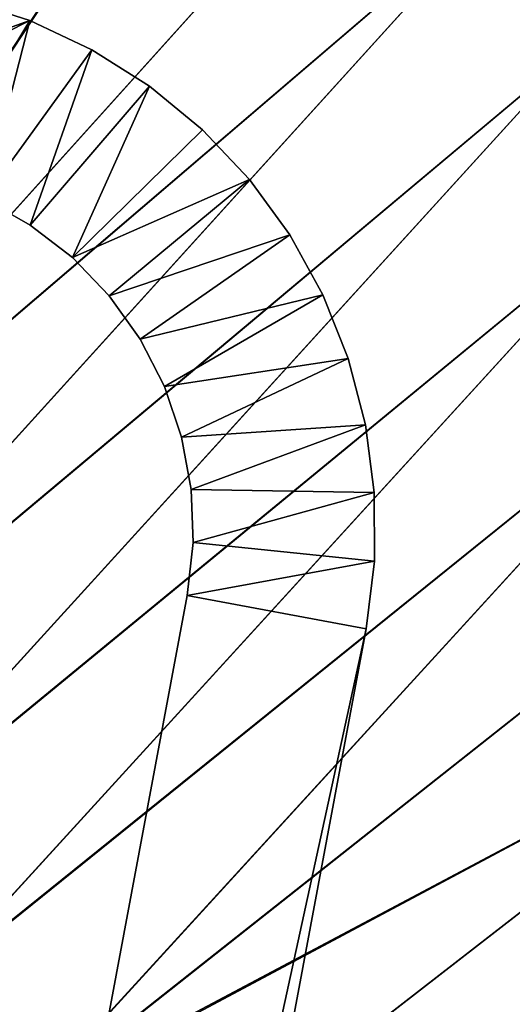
# Model space of a CAD drawing. Header units: metres. Extents: x 0 to 1400, y -1400 to 0.
# Tile 353 of 355: x 1256 to 1310, y -165 to -57. Entities that reach past the tile are written whole.
import ezdxf

# ---------------------------------------------------------------- set-up
doc = ezdxf.new("R2010")
doc.units = ezdxf.units.M

msp = doc.modelspace()

# ---------------------------------------------------------------- linework, layer by layer
at = {"layer": 'None'}
for points in [[(1290.58252, -7.263255), (1081.960449, -51.119736), (1097.263306, -57.770134)], [(1097.263306, -57.770134), (1112.330688, -64.937813), (1290.58252, -7.263255)], [(1112.746704, -64.280266, -3), (1097.66333, -57.101841, -3), (1290.58313, -7.263255, -3)], [(1112.330688, -64.937813), (1127.141602, -72.621475), (1290.58252, -7.263255)], [(1290.58313, -7.263255, -3), (1127.573364, -71.975037, -3), (1112.746704, -64.280266, -3)], [(1290.58252, -7.263255), (1127.141602, -72.621475), (1141.674805, -80.81839)], [(1142.121826, -80.183357, -3), (1127.573364, -71.975037, -3), (1290.58313, -7.263255, -3)], [(1141.674805, -80.81839), (1155.908936, -89.524254), (1290.58252, -7.263255)], [(1156.371094, -88.90094, -3), (1142.121826, -80.183357, -3), (1290.58313, -7.263255, -3)], [(1155.908936, -89.524254), (1169.822754, -98.733185), (1290.58252, -7.263255)], [(1290.58313, -7.263255, -3), (1170.299805, -98.121864, -3), (1156.371094, -88.90094, -3)], [(1290.58252, -7.263255), (1169.822754, -98.733185), (1183.39563, -108.437645)], [(1183.887207, -107.838615, -3), (1170.299805, -98.121864, -3), (1290.58313, -7.263255, -3)], [(1183.39563, -108.437645), (1196.6073, -118.628517), (1290.58252, -7.263255)], [(1197.113159, -118.04203, -3), (1183.887207, -107.838615, -3), (1290.58313, -7.263255, -3)], [(1196.6073, -118.628517), (1209.437866, -129.294922), (1290.58252, -7.263255)], [(1290.58313, -7.263255, -3), (1209.957886, -128.721237, -3), (1197.113159, -118.04203, -3)], [(1209.437866, -129.294922), (1302.207397, -26.284351), (1290.58252, -7.263255)], [(1302.207397, -26.284334, -3), (1209.957886, -128.721237, -3), (1290.58313, -7.263255, -3)], [(1309.933228, -43.234287), (1302.207397, -26.284351), (1209.437866, -129.294922)], [(1302.207397, -26.284334, -3), (1309.933105, -43.234257, -3), (1209.957886, -128.721237, -3)], [(1221.869019, -140.424728), (1309.933228, -43.234287), (1209.437866, -129.294922)], [(1309.933105, -43.234257, -3), (1222.40271, -139.86412, -3), (1209.957886, -128.721237, -3)], [(1317.328613, -60.330975), (1309.933228, -43.234287), (1221.869019, -140.424728)], [(1309.933105, -43.234257, -3), (1317.328491, -60.330929, -3), (1222.40271, -139.86412, -3)], [(1317.793457, -59.973515, -3.055977), (1309.933105, -43.234257, -3), (1310.4104, -42.906666, -3.055977)], [(1317.328491, -60.330929, -3), (1309.933105, -43.234257, -3), (1317.793457, -59.973515, -3.055977)], [(1318.325806, -59.749245, -0.112516), (1310.938354, -42.672127, -0.112516), (1309.933228, -43.234287)], [(1318.325806, -59.749245, -0.112516), (1309.933228, -43.234287), (1317.328613, -60.330975)], [(1233.882446, -152.003723), (1317.328613, -60.330975), (1221.869019, -140.424728)], [(1317.328491, -60.330929, -3), (1234.429688, -151.456421, -3), (1222.40271, -139.86412, -3)], [(1324.390747, -77.56797), (1317.328613, -60.330975), (1233.882446, -152.003723)], [(1317.328491, -60.330929, -3), (1324.390747, -77.567909, -3), (1234.429688, -151.456421, -3)], [(1245.461914, -164.016968), (1324.390747, -77.56797), (1233.882446, -152.003723)], [(1324.390747, -77.567909, -3), (1246.022583, -163.483215, -3), (1234.429688, -151.456421, -3)], [(1331.117065, -94.938782), (1324.390747, -77.56797), (1245.461914, -164.016968)], [(1324.390747, -77.567909, -3), (1331.117065, -94.938705, -3), (1246.022583, -163.483215, -3)], [(1256.592285, -176.447891), (1331.117065, -94.938782), (1245.461914, -164.016968)], [(1331.117065, -94.938705, -3), (1257.166016, -175.927948, -3), (1246.022583, -163.483215, -3)], [(1256.592285, -176.447891), (1337.505005, -112.436867), (1331.117065, -94.938782)], [(1331.117065, -94.938705, -3), (1337.505005, -112.436768, -3), (1257.166016, -175.927948, -3)], [(1343.552124, -130.055634), (1337.505005, -112.436867), (1256.592285, -176.447891)], [(1337.505005, -112.436768, -3), (1343.552002, -130.055511, -3), (1257.166016, -175.927948, -3)], [(1267.259277, -189.278366), (1343.552124, -130.055634), (1256.592285, -176.447891)], [(1257.166016, -175.927948, -3), (1343.552002, -130.055511, -3), (1267.845703, -188.772476, -3)], [(1349.256104, -147.788437), (1343.552124, -130.055634), (1267.259277, -189.278366)], [(1343.552002, -130.055511, -3), (1349.256104, -147.7883, -3), (1267.845703, -188.772476, -3)], [(1277.450562, -202.489853), (1349.256104, -147.788437), (1267.259277, -189.278366)], [(1267.845703, -188.772476, -3), (1349.256104, -147.7883, -3), (1278.049561, -201.998276, -3)], [(1354.61499, -165.628601), (1349.256104, -147.788437), (1277.450562, -202.489853)], [(1349.256104, -147.7883, -3), (1354.614868, -165.628448, -3), (1278.049561, -201.998276, -3)], [(1246.022583, -163.483215, -3), (1257.166016, -175.927948, -3), (1205.782104, -194.33493, -32.128078)], [(1245.461914, -164.016968), (1219.646118, -211.977234, -29.543106), (1256.592285, -176.447891)]]:
    msp.add_3dface(points, dxfattribs=at)
at = {"layer": 'None0'}
for points in [[(1257.185059, -57.298237, -521.977783), (1250.032227, -54.979324, -521.977783), (1243.981201, -62.019112, -521.977783)], [(1250.032227, -54.979324, -541.977783), (1257.185059, -57.298237, -541.977783), (1243.981201, -62.019112, -541.977783)], [(1250.032227, -54.979324, -521.977783), (1257.185059, -57.298237, -521.977783), (1250.032227, -54.979324, -541.977783)], [(1257.185059, -57.298237, -521.977783), (1257.185059, -57.298237, -541.977783), (1250.032227, -54.979324, -541.977783)], [(1257.185059, -57.298237, -521.977783), (1243.981201, -62.019112, -521.977783), (1244.023804, -63.96941, -521.977783)], [(1257.185059, -57.298237, -541.977783), (1244.023804, -63.96941, -541.977783), (1243.981201, -62.019112, -541.977783)], [(1252.139526, -76.892624, -521.977783), (1257.185059, -57.298237, -521.977783), (1244.023804, -63.96941, -521.977783)], [(1257.185059, -57.298237, -541.977783), (1246.679321, -74.801422, -541.977783), (1244.023804, -63.96941, -541.977783)], [(1252.139526, -76.892624, -541.977783), (1246.679321, -74.801422, -541.977783), (1257.185059, -57.298237, -541.977783)], [(1263.991577, -60.493568, -521.977783), (1257.185059, -57.298237, -521.977783), (1252.139526, -76.892624, -521.977783)], [(1263.991577, -60.493568, -541.977783), (1252.139526, -76.892624, -541.977783), (1257.185059, -57.298237, -541.977783)], [(1257.185059, -57.298237, -521.977783), (1263.991577, -60.493568, -521.977783), (1257.185059, -57.298237, -541.977783)], [(1263.991577, -60.493568, -521.977783), (1263.991577, -60.493568, -541.977783), (1257.185059, -57.298237, -541.977783)], [(1257.23645, -79.757477, -521.977783), (1263.991577, -60.493568, -521.977783), (1252.139526, -76.892624, -521.977783)], [(1257.23645, -79.757477, -541.977783), (1252.139526, -76.892624, -541.977783), (1263.991577, -60.493568, -541.977783)], [(1270.344971, -64.515129, -521.977783), (1263.991577, -60.493568, -521.977783), (1257.23645, -79.757477, -521.977783)], [(1270.344971, -64.515129, -541.977783), (1257.23645, -79.757477, -541.977783), (1263.991577, -60.493568, -541.977783)], [(1263.991577, -60.493568, -521.977783), (1270.344971, -64.515129, -521.977783), (1263.991577, -60.493568, -541.977783)], [(1270.344971, -64.515129, -521.977783), (1270.344971, -64.515129, -541.977783), (1263.991577, -60.493568, -541.977783)], [(1261.861328, -83.33477, -521.977783), (1270.344971, -64.515129, -521.977783), (1257.23645, -79.757477, -521.977783)], [(1261.861328, -83.33477, -541.977783), (1257.23645, -79.757477, -541.977783), (1270.344971, -64.515129, -541.977783)], [(1261.861328, -83.33477, -521.977783), (1276.145508, -69.299767, -521.977783), (1270.344971, -64.515129, -521.977783)], [(1276.145508, -69.299767, -541.977783), (1261.861328, -83.33477, -541.977783), (1270.344971, -64.515129, -541.977783)], [(1270.344971, -64.515129, -521.977783), (1276.145508, -69.299767, -521.977783), (1270.344971, -64.515129, -541.977783)], [(1276.145508, -69.299767, -521.977783), (1276.145508, -69.299767, -541.977783), (1270.344971, -64.515129, -541.977783)], [(1281.302124, -74.772339, -521.977783), (1276.145508, -69.299767, -521.977783), (1261.861328, -83.33477, -521.977783)], [(1276.145508, -69.299767, -541.977783), (1281.302124, -74.772339, -541.977783), (1261.861328, -83.33477, -541.977783)], [(1276.145508, -69.299767, -521.977783), (1281.302124, -74.772339, -521.977783), (1276.145508, -69.299767, -541.977783)], [(1281.302124, -74.772339, -521.977783), (1281.302124, -74.772339, -541.977783), (1276.145508, -69.299767, -541.977783)], [(1265.915283, -87.548065, -521.977783), (1281.302124, -74.772339, -521.977783), (1261.861328, -83.33477, -521.977783)], [(1281.302124, -74.772339, -541.977783), (1265.915283, -87.548065, -541.977783), (1261.861328, -83.33477, -541.977783)], [(1285.733643, -80.846886, -521.977783), (1281.302124, -74.772339, -521.977783), (1265.915283, -87.548065, -521.977783)], [(1281.302124, -74.772339, -541.977783), (1285.733643, -80.846886, -541.977783), (1265.915283, -87.548065, -541.977783)], [(1281.302124, -74.772339, -521.977783), (1285.733643, -80.846886, -521.977783), (1281.302124, -74.772339, -541.977783)], [(1285.733643, -80.846886, -521.977783), (1285.733643, -80.846886, -541.977783), (1281.302124, -74.772339, -541.977783)], [(1257.23645, -79.757477, -521.977783), (1252.139526, -76.892624, -521.977783), (1257.23645, -79.757477, -541.977783)], [(1252.139526, -76.892624, -521.977783), (1252.139526, -76.892624, -541.977783), (1257.23645, -79.757477, -541.977783)], [(1261.861328, -83.33477, -521.977783), (1257.23645, -79.757477, -521.977783), (1261.861328, -83.33477, -541.977783)], [(1257.23645, -79.757477, -521.977783), (1257.23645, -79.757477, -541.977783), (1261.861328, -83.33477, -541.977783)], [(1269.311768, -92.30735, -521.977783), (1285.733643, -80.846886, -521.977783), (1265.915283, -87.548065, -521.977783)], [(1285.733643, -80.846886, -541.977783), (1269.311768, -92.30735, -541.977783), (1265.915283, -87.548065, -541.977783)], [(1289.370728, -87.428009, -521.977783), (1285.733643, -80.846886, -521.977783), (1269.311768, -92.30735, -521.977783)], [(1285.733643, -80.846886, -541.977783), (1289.370728, -87.428009, -541.977783), (1269.311768, -92.30735, -541.977783)], [(1285.733643, -80.846886, -521.977783), (1289.370728, -87.428009, -521.977783), (1285.733643, -80.846886, -541.977783)], [(1289.370728, -87.428009, -521.977783), (1289.370728, -87.428009, -541.977783), (1285.733643, -80.846886, -541.977783)], [(1265.915283, -87.548065, -521.977783), (1261.861328, -83.33477, -521.977783), (1265.915283, -87.548065, -541.977783)], [(1261.861328, -83.33477, -521.977783), (1261.861328, -83.33477, -541.977783), (1265.915283, -87.548065, -541.977783)], [(1269.311768, -92.30735, -521.977783), (1265.915283, -87.548065, -521.977783), (1269.311768, -92.30735, -541.977783)], [(1265.915283, -87.548065, -521.977783), (1265.915283, -87.548065, -541.977783), (1269.311768, -92.30735, -541.977783)], [(1271.978027, -97.510925, -521.977783), (1289.370728, -87.428009, -521.977783), (1269.311768, -92.30735, -521.977783)], [(1289.370728, -87.428009, -541.977783), (1271.978027, -97.510925, -541.977783), (1269.311768, -92.30735, -541.977783)], [(1292.156006, -94.412354, -521.977783), (1289.370728, -87.428009, -521.977783), (1271.978027, -97.510925, -521.977783)], [(1289.370728, -87.428009, -541.977783), (1292.156006, -94.412354, -541.977783), (1271.978027, -97.510925, -541.977783)], [(1289.370728, -87.428009, -521.977783), (1292.156006, -94.412354, -521.977783), (1289.370728, -87.428009, -541.977783)], [(1292.156006, -94.412354, -521.977783), (1292.156006, -94.412354, -541.977783), (1289.370728, -87.428009, -541.977783)], [(1271.978027, -97.510925, -521.977783), (1269.311768, -92.30735, -521.977783), (1271.978027, -97.510925, -541.977783)], [(1269.311768, -92.30735, -521.977783), (1269.311768, -92.30735, -541.977783), (1271.978027, -97.510925, -541.977783)], [(1273.8573, -103.047607, -521.977783), (1292.156006, -94.412354, -521.977783), (1271.978027, -97.510925, -521.977783)], [(1292.156006, -94.412354, -541.977783), (1273.8573, -103.047607, -541.977783), (1271.978027, -97.510925, -541.977783)], [(1294.045898, -101.690224, -521.977783), (1292.156006, -94.412354, -521.977783), (1273.8573, -103.047607, -521.977783)], [(1292.156006, -94.412354, -541.977783), (1294.045898, -101.690224, -541.977783), (1273.8573, -103.047607, -541.977783)], [(1292.156006, -94.412354, -521.977783), (1294.045898, -101.690224, -521.977783), (1292.156006, -94.412354, -541.977783)], [(1294.045898, -101.690224, -521.977783), (1294.045898, -101.690224, -541.977783), (1292.156006, -94.412354, -541.977783)], [(1273.8573, -103.047607, -521.977783), (1271.978027, -97.510925, -521.977783), (1273.8573, -103.047607, -541.977783)], [(1271.978027, -97.510925, -521.977783), (1271.978027, -97.510925, -541.977783), (1273.8573, -103.047607, -541.977783)], [(1274.909302, -108.79911, -521.977783), (1294.045898, -101.690224, -521.977783), (1273.8573, -103.047607, -521.977783)], [(1294.045898, -101.690224, -541.977783), (1274.909302, -108.79911, -541.977783), (1273.8573, -103.047607, -541.977783)], [(1295.010742, -109.147324, -521.977783), (1294.045898, -101.690224, -521.977783), (1274.909302, -108.79911, -521.977783)], [(1294.045898, -101.690224, -541.977783), (1295.010742, -109.147324, -541.977783), (1274.909302, -108.79911, -541.977783)], [(1294.045898, -101.690224, -521.977783), (1295.010742, -109.147324, -521.977783), (1294.045898, -101.690224, -541.977783)], [(1295.010742, -109.147324, -521.977783), (1295.010742, -109.147324, -541.977783), (1294.045898, -101.690224, -541.977783)], [(1274.909302, -108.79911, -521.977783), (1273.8573, -103.047607, -521.977783), (1274.909302, -108.79911, -541.977783)], [(1273.8573, -103.047607, -521.977783), (1273.8573, -103.047607, -541.977783), (1274.909302, -108.79911, -541.977783)], [(1275.111694, -114.642532, -521.977783), (1295.010742, -109.147324, -521.977783), (1274.909302, -108.79911, -521.977783)], [(1275.111694, -114.642532, -521.977783), (1274.909302, -108.79911, -521.977783), (1275.111694, -114.642532, -541.977783)], [(1274.909302, -108.79911, -521.977783), (1274.909302, -108.79911, -541.977783), (1275.111694, -114.642532, -541.977783)], [(1295.010742, -109.147324, -541.977783), (1275.111694, -114.642532, -541.977783), (1274.909302, -108.79911, -541.977783)], [(1295.035278, -116.666534, -521.977783), (1295.010742, -109.147324, -521.977783), (1275.111694, -114.642532, -521.977783)], [(1295.010742, -109.147324, -541.977783), (1295.035278, -116.666534, -541.977783), (1275.111694, -114.642532, -541.977783)], [(1295.010742, -109.147324, -521.977783), (1295.035278, -116.666534, -521.977783), (1295.010742, -109.147324, -541.977783)], [(1295.035278, -116.666534, -521.977783), (1295.035278, -116.666534, -541.977783), (1295.010742, -109.147324, -541.977783)], [(1274.459961, -120.453018, -521.977783), (1295.035278, -116.666534, -521.977783), (1275.111694, -114.642532, -521.977783)], [(1274.459961, -120.453018, -521.977783), (1275.111694, -114.642532, -521.977783), (1274.459961, -120.453018, -541.977783)], [(1275.111694, -114.642532, -521.977783), (1275.111694, -114.642532, -541.977783), (1274.459961, -120.453018, -541.977783)], [(1295.035278, -116.666534, -541.977783), (1274.459961, -120.453018, -541.977783), (1275.111694, -114.642532, -541.977783)], [(1294.119019, -124.129761, -521.977783), (1295.035278, -116.666534, -521.977783), (1274.459961, -120.453018, -521.977783)], [(1295.035278, -116.666534, -541.977783), (1294.119019, -124.129761, -541.977783), (1274.459961, -120.453018, -541.977783)], [(1295.035278, -116.666534, -521.977783), (1294.119019, -124.129761, -521.977783), (1295.035278, -116.666534, -541.977783)], [(1294.119019, -124.129761, -521.977783), (1294.119019, -124.129761, -541.977783), (1295.035278, -116.666534, -541.977783)], [(1150.81958, -781.702271, -521.977783), (1294.119019, -124.129761, -521.977783), (1274.459961, -120.453018, -521.977783)], [(1274.459961, -120.453018, -521.977783), (1274.459961, -120.453018, -541.977783), (1150.81958, -781.702271, -521.977783)], [(1274.459961, -120.453018, -541.977783), (1150.81958, -781.702271, -541.977783), (1150.81958, -781.702271, -521.977783)], [(1294.119019, -124.129761, -541.977783), (1150.81958, -781.702271, -541.977783), (1274.459961, -120.453018, -541.977783)], [(1170.478882, -785.378174, -521.977783), (1294.119019, -124.129761, -521.977783), (1150.81958, -781.702271, -521.977783)], [(1294.119019, -124.129761, -541.977783), (1170.478882, -785.378174, -541.977783), (1150.81958, -781.702271, -541.977783)], [(1170.478882, -785.378174, -521.977783), (1170.478882, -785.378174, -541.977783), (1294.119019, -124.129761, -521.977783)], [(1170.478882, -785.378174, -541.977783), (1294.119019, -124.129761, -541.977783), (1294.119019, -124.129761, -521.977783)]]:
    msp.add_3dface(points, dxfattribs=at)

doc.saveas('drawing.dxf')
